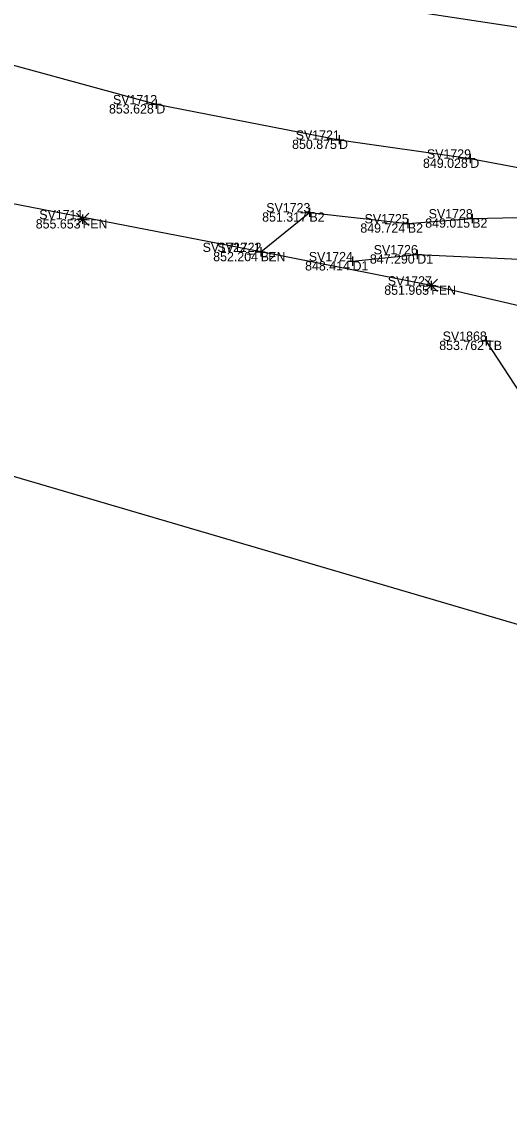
# Model space of a CAD drawing. Extents: x 2125299 to 2129212, y 713100 to 714300.
# Drawn here: x 2127665 to 2127717.6, y 713553 to 713670.1 of the extents above; entities that cross this region are included whole.
import ezdxf

# ---------------------------------------------------------------- set-up
doc = ezdxf.new("R2010")
doc.units = 0
for name, color, linetype in [('DR_X_Ditch', 7, 'Continuous'), ('DT_X_Terrain_Boundary', 7, 'Continuous'), ('RD_X_Fence', 7, 'Continuous'), ('RW_P_Esmt_TMP', 7, 'Continuous'), ('RW_X_Esmt_CH', 7, 'Continuous'), ('RW_X_Fee_WL', 7, 'Continuous'), ('SV_X_Break_Lines', 7, 'Continuous'), ('SV_X_Mon_Cells_Found', 7, 'Continuous'), ('SV_X_Text_Elevation', 7, 'Continuous'), ('SV_X_Top_of_Bank', 7, 'Continuous')]:
    doc.layers.add(name, color=color, linetype=linetype)

msp = doc.modelspace()

# ---------------------------------------------------------------- linework, layer by layer
at = {"layer": 'DR_X_Ditch'}
for points in [[(2127620.93, 713659.02), (2127638.79, 713663.53), (2127657.34, 713667.28), (2127679.51, 713661.22), (2127699.23, 713657.4), (2127713.38, 713655.36), (2127729.25, 713652.4), (2127734.46, 713649.21), (2127744.36, 713646.18), (2127748.69, 713645.97), (2127751.37, 713647.25), (2127755.51, 713649.81)], [(2127700.68, 713644.29), (2127707.66, 713645.03), (2127724.94, 713644.21), (2127730.52, 713640.3), (2127739.81, 713638.15), (2127752.27, 713638.64), (2127761.02, 713641.8)]]:
    msp.add_lwpolyline(points, dxfattribs=at)
at = {"layer": 'DT_X_Terrain_Boundary'}
msp.add_lwpolyline([(2127597.81, 713640.57), (2127738.64, 713599.23), (2127748.23, 713588.26), (2127764.66, 713569.48), (2127770.03, 713566.16), (2127791.25, 713553.04), (2127836.75, 713561.85), (2127847.25, 713559.16), (2127863.15, 713564.3), (2127870.03, 713571.54), (2127876.91, 713578.79), (2127883.56, 713586.26), (2127890.21, 713593.73), (2127896.66, 713601.37), (2127903.1, 713609.02), (2127909.49, 713616.71)], dxfattribs=at)
at = {"layer": 'RD_X_Fence'}
msp.add_lwpolyline([(2127751.9, 713648.59), (2127730.04, 713637.32), (2127723.57, 713638.32), (2127709.17, 713641.67), (2127690.77, 713645.29), (2127644.69, 713654.22), (2127597.81, 713640.57)], dxfattribs=at)
at = {"layer": 'SV_X_Break_Lines'}
for points in [[(2127701.23, 713672.15), (2127728.04, 713668.09)], [(2127690.77, 713645.29), (2127696.03, 713649.56), (2127706.65, 713648.37), (2127713.59, 713648.91), (2127723.47, 713649.13), (2127732.81, 713643.4), (2127744.85, 713641.59), (2127753.89, 713641.15), (2127752.23, 713645.24), (2127745.17, 713644.05)]]:
    msp.add_lwpolyline(points, dxfattribs=at)
at = {"layer": 'SV_X_Mon_Cells_Found'}
for p, q in [((2127679.51, 713661.72), (2127679.51, 713660.72)), ((2127679.01, 713661.22), (2127680.01, 713661.22)), ((2127679.51, 713661.22), (2127679.51, 713661.22)), ((2127698.73, 713657.4), (2127699.73, 713657.4)), ((2127699.23, 713657.9), (2127699.23, 713656.9)), ((2127699.23, 713657.4), (2127699.23, 713657.4)), ((2127713.38, 713655.86), (2127713.38, 713654.86)), ((2127712.88, 713655.36), (2127713.88, 713655.36)), ((2127713.38, 713655.36), (2127713.38, 713655.36)), ((2127696.03, 713650.06), (2127696.03, 713649.06)), ((2127671.07, 713648.82), (2127672.07, 713648.82)), ((2127671.57, 713649.32), (2127671.57, 713648.32)), ((2127671.57, 713648.82), (2127671.57, 713648.82)), ((2127695.53, 713649.56), (2127696.53, 713649.56)), ((2127696.03, 713649.56), (2127696.03, 713649.56)), ((2127706.65, 713648.87), (2127706.65, 713647.87)), ((2127713.09, 713648.91), (2127714.09, 713648.91)), ((2127713.59, 713649.41), (2127713.59, 713648.41)), ((2127713.59, 713648.91), (2127713.59, 713648.91)), ((2127706.15, 713648.37), (2127707.15, 713648.37)), ((2127706.65, 713648.37), (2127706.65, 713648.37)), ((2127690.27, 713645.29), (2127691.27, 713645.29)), ((2127690.27, 713645.29), (2127691.27, 713645.29)), ((2127690.77, 713645.79), (2127690.77, 713644.79)), ((2127690.77, 713645.79), (2127690.77, 713644.79)), ((2127690.77, 713645.29), (2127690.77, 713645.29)), ((2127690.77, 713645.29), (2127690.77, 713645.29)), ((2127707.66, 713645.53), (2127707.66, 713644.53)), ((2127700.18, 713644.29), (2127701.18, 713644.29)), ((2127700.68, 713644.79), (2127700.68, 713643.79)), ((2127700.68, 713644.29), (2127700.68, 713644.29)), ((2127707.16, 713645.03), (2127708.16, 713645.03)), ((2127707.66, 713645.03), (2127707.66, 713645.03)), ((2127709.17, 713642.17), (2127709.17, 713641.17)), ((2127708.67, 713641.67), (2127709.67, 713641.67)), ((2127709.17, 713641.67), (2127709.17, 713641.67)), ((2127715.1, 713636.21), (2127715.1, 713635.21)), ((2127714.6, 713635.71), (2127715.6, 713635.71)), ((2127715.1, 713635.71), (2127715.1, 713635.71))]:
    msp.add_line(p, q, dxfattribs=at)
at = {"layer": 'SV_X_Text_Elevation'}
for p, q in [((2127670.9, 713648.15), (2127672.24, 713649.48)), ((2127670.9, 713649.48), (2127672.24, 713648.15)), ((2127708.51, 713641.01), (2127709.84, 713642.34)), ((2127708.51, 713642.34), (2127709.84, 713641.01))]:
    msp.add_line(p, q, dxfattribs=at)
at = {"layer": 'SV_X_Top_of_Bank'}
msp.add_lwpolyline([(2127791.25, 713553.04), (2127764.66, 713569.48), (2127738.64, 713599.23), (2127728.15, 713615.74), (2127715.1, 713635.71)], dxfattribs=at)

# ---------------------------------------------------------------- texts
at = {"layer": 'RW_P_Esmt_TMP'}
for s, p in [('D', (2127679.51, 713660.22)), ('D', (2127699.23, 713656.4)), ('D', (2127713.38, 713654.36)), ('FEN', (2127671.57, 713647.82)), ('B2', (2127696.03, 713648.56)), ('B2', (2127713.59, 713647.91)), ('B2', (2127706.65, 713647.37)), ('B2', (2127690.77, 713644.29)), ('FEN', (2127690.77, 713644.29)), ('D1', (2127700.68, 713643.29)), ('D1', (2127707.66, 713644.03)), ('FEN', (2127709.17, 713640.67)), ('TB', (2127715.1, 713634.71))]:
    msp.add_text(s, height=1, dxfattribs=at).set_placement(p)
at = {"layer": 'RW_X_Esmt_CH'}
for s, p in [('SV1712', (2127674.84, 713661.22)), ('SV1721', (2127694.55, 713657.4)), ('SV1729', (2127708.7, 713655.36)), ('SV1723', (2127691.37, 713649.56)), ('SV1711', (2127666.89, 713648.82)), ('SV1725', (2127701.98, 713648.37)), ('SV1728', (2127708.89, 713648.91)), ('SV1722_1', (2127684.51, 713645.29)), ('SV1722', (2127686.1, 713645.29)), ('SV1724', (2127695.96, 713644.29)), ('SV1726', (2127702.96, 713645.03)), ('SV1727', (2127704.48, 713641.67)), ('SV1868', (2127710.4, 713635.71))]:
    msp.add_text(s, height=1, dxfattribs=at).set_placement(p)
at = {"layer": 'RW_X_Fee_WL'}
for s, p in [('853.628', (2127674.41, 713660.22)), ('850.875', (2127694.16, 713656.4)), ('849.028', (2127708.28, 713654.36)), ('855.653', (2127666.51, 713647.82)), ('855.653', (2127666.51, 713647.82)), ('851.317', (2127690.93, 713648.56)), ('849.015', (2127708.52, 713647.91)), ('849.724', (2127701.52, 713647.37)), ('852.204', (2127685.65, 713644.29)), ('852.204', (2127685.65, 713644.29)), ('848.414', (2127695.56, 713643.29)), ('847.290', (2127702.55, 713644.03)), ('851.965', (2127704.1, 713640.67)), ('851.965', (2127704.1, 713640.67)), ('853.762', (2127710.03, 713634.71))]:
    msp.add_text(s, height=1, dxfattribs=at).set_placement(p)

doc.saveas('drawing.dxf')
